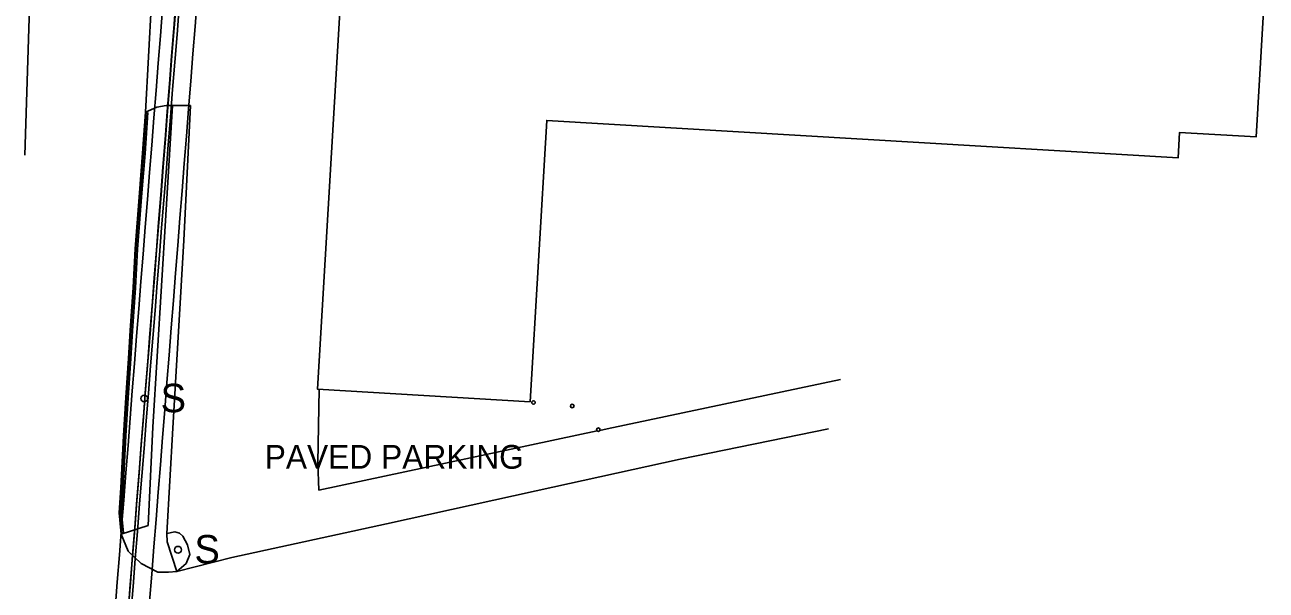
# Model space of a CAD drawing. Extents: x 368532 to 392481, y 10654822 to 10676899.
# Drawn here: x 389116 to 389377.7, y 10658151.8 to 10658270.9 of the extents above; entities that cross this region are included whole.
import ezdxf

# ---------------------------------------------------------------- set-up
doc = ezdxf.new("R2010")
doc.units = 0
for name, color, linetype in [('p_Catenary', 7, 'Continuous'), ('p_dtm sidewalk', 7, 'Continuous'), ('p_road - paved curb', 7, 'Continuous'), ('p_road general road feature', 7, 'Continuous'), ('p_road paint stripe', 7, 'Continuous'), ('p_structure building', 7, 'Continuous'), ('p_structure fence', 7, 'Continuous'), ('p_structure sign', 7, 'Continuous'), ('p_structure unidentified', 7, 'Continuous')]:
    doc.layers.add(name, color=color, linetype=linetype)

msp = doc.modelspace()

# ---------------------------------------------------------------- linework, layer by layer
at = {"layer": 'p_Catenary'}
for points in [[(389147.94, 10658276.12), (389147.48, 10658270.25), (389147.01, 10658264.39), (389146.55, 10658258.53), (389146.09, 10658252.67), (389145.63, 10658246.81), (389145.17, 10658240.94), (389144.71, 10658235.08), (389144.24, 10658229.22), (389143.78, 10658223.36), (389143.32, 10658217.5), (389142.86, 10658211.63), (389142.4, 10658205.77), (389141.94, 10658199.91), (389141.47, 10658194.05), (389141.01, 10658188.19), (389140.55, 10658182.33), (389140.09, 10658176.46), (389139.63, 10658170.6), (389139.17, 10658164.74), (389138.7, 10658158.88), (389138.24, 10658153.02), (389137.78, 10658147.15)], [(389147.84, 10658275.96), (389147.38, 10658270.12), (389146.92, 10658264.28), (389146.47, 10658258.44), (389146.01, 10658252.6), (389145.56, 10658246.76), (389145.1, 10658240.92), (389144.64, 10658235.08), (389144.19, 10658229.24), (389143.73, 10658223.4), (389143.28, 10658217.56), (389142.82, 10658211.72), (389142.36, 10658205.88), (389141.91, 10658200.04), (389141.45, 10658194.2), (389141, 10658188.36), (389140.54, 10658182.52), (389140.08, 10658176.68), (389139.63, 10658170.84), (389139.17, 10658165), (389138.71, 10658159.17), (389138.26, 10658153.33), (389137.8, 10658147.49)], [(389152.36, 10658276.3), (389151.9, 10658270.53), (389151.44, 10658264.76), (389150.99, 10658258.99), (389150.53, 10658253.22), (389150.07, 10658247.45), (389149.62, 10658241.69), (389149.16, 10658235.92), (389148.7, 10658230.15), (389148.25, 10658224.38), (389147.79, 10658218.61), (389147.33, 10658212.84), (389146.88, 10658207.07), (389146.42, 10658201.3), (389145.96, 10658195.53), (389145.51, 10658189.76), (389145.05, 10658183.99), (389144.59, 10658178.22), (389144.14, 10658172.45), (389143.68, 10658166.68), (389143.22, 10658160.92), (389142.77, 10658155.15), (389142.31, 10658149.38)], [(389145.03, 10658274.33), (389144.57, 10658268.58), (389144.12, 10658262.82), (389143.67, 10658257.07), (389143.21, 10658251.32), (389142.76, 10658245.56), (389142.3, 10658239.81), (389141.85, 10658234.06), (389141.39, 10658228.3), (389140.94, 10658222.55), (389140.48, 10658216.8), (389140.03, 10658211.04), (389139.57, 10658205.29), (389139.12, 10658199.54), (389138.66, 10658193.78), (389138.21, 10658188.03), (389137.75, 10658182.28), (389137.3, 10658176.52), (389136.84, 10658170.77), (389136.39, 10658165.02), (389135.93, 10658159.26), (389135.48, 10658153.51), (389135.03, 10658147.76)], [(389148.55, 10658274.68), (389148.08, 10658268.87), (389147.62, 10658263.05), (389147.16, 10658257.24), (389146.69, 10658251.42), (389146.23, 10658245.61), (389145.76, 10658239.79), (389145.3, 10658233.98), (389144.84, 10658228.16), (389144.37, 10658222.35), (389143.91, 10658216.53), (389143.45, 10658210.71), (389142.98, 10658204.9), (389142.52, 10658199.08), (389142.05, 10658193.27), (389141.59, 10658187.45), (389141.13, 10658181.64), (389140.66, 10658175.82), (389140.2, 10658170.01), (389139.74, 10658164.19), (389139.27, 10658158.38), (389138.81, 10658152.56), (389138.34, 10658146.75)]]:
    msp.add_lwpolyline(points, dxfattribs=at)
at = {"layer": 'p_dtm sidewalk'}
for p, q in [((389147.12, 10658253.89), (389145.74, 10658230.78)), ((389145.74, 10658230.78), (389142.98, 10658186.17)), ((389142.98, 10658186.17), (389141.98, 10658165.4)), ((389141.98, 10658165.4), (389136.33, 10658163.61)), ((389145.97, 10658161.97), (389145.95, 10658163.77)), ((389148.07, 10658155.74), (389145.97, 10658161.97))]:
    msp.add_line(p, q, dxfattribs=at)
at = {"layer": 'p_road - paved curb'}
for p, q in [((389142.73, 10658275.83), (389141.43, 10658252.48)), ((389140.84, 10658243.84), (389141.43, 10658252.48)), ((389140.99, 10658243.83), (389141.58, 10658252.47)), ((389141.34, 10658243.8), (389141.93, 10658252.45)), ((389140.16, 10658235.52), (389140.84, 10658243.84)), ((389140.31, 10658235.51), (389140.99, 10658243.83)), ((389140.66, 10658235.48), (389141.34, 10658243.8)), ((389139.27, 10658223.69), (389140.16, 10658235.52)), ((389139.42, 10658223.68), (389140.31, 10658235.51)), ((389139.77, 10658223.66), (389140.66, 10658235.48)), ((389138.81, 10658215.54), (389139.27, 10658223.69)), ((389138.96, 10658215.53), (389139.42, 10658223.68)), ((389139.31, 10658215.51), (389139.77, 10658223.66)), ((389138.2, 10658206.48), (389138.81, 10658215.54)), ((389138.35, 10658206.47), (389138.96, 10658215.53)), ((389138.7, 10658206.45), (389139.31, 10658215.51)), ((389137.83, 10658200.63), (389138.2, 10658206.48)), ((389137.98, 10658200.62), (389138.35, 10658206.47)), ((389138.33, 10658200.6), (389138.7, 10658206.45)), ((389137.28, 10658192.37), (389137.83, 10658200.63)), ((389137.43, 10658192.36), (389137.98, 10658200.62)), ((389137.78, 10658192.34), (389138.33, 10658200.6)), ((389136.81, 10658184.34), (389137.28, 10658192.37)), ((389136.96, 10658184.33), (389137.43, 10658192.36)), ((389137.31, 10658184.31), (389137.78, 10658192.34)), ((389136.21, 10658173.38), (389136.81, 10658184.34)), ((389136.36, 10658173.37), (389136.96, 10658184.33)), ((389136.71, 10658173.35), (389137.31, 10658184.31)), ((389285.37, 10658185.77), (389254.16, 10658179.39)), ((389254.16, 10658179.39), (389223.81, 10658172.72)), ((389135.91, 10658168.11), (389136.21, 10658173.38)), ((389136.06, 10658168.11), (389136.36, 10658173.37)), ((389136.41, 10658168.12), (389136.71, 10658173.35)), ((389223.81, 10658172.72), (389192.22, 10658165.78)), ((389136.33, 10658163.61), (389135.91, 10658168.11)), ((389136.47, 10658163.7), (389136.06, 10658168.11)), ((389136.81, 10658163.81), (389136.41, 10658168.12)), ((389192.22, 10658165.78), (389159.61, 10658158.69)), ((389137.76, 10658160.04), (389136.33, 10658163.61)), ((389140.52, 10658157.41), (389137.76, 10658160.04)), ((389144.01, 10658155.61), (389140.52, 10658157.41)), ((389159.61, 10658158.69), (389148.07, 10658155.74)), ((389146.3, 10658155.57), (389144.01, 10658155.61)), ((389148.07, 10658155.74), (389146.3, 10658155.57))]:
    msp.add_line(p, q, dxfattribs=at)
at = {"layer": 'p_road general road feature'}
for p, q in [((389143.81, 10658253.57), (389141.43, 10658252.48)), ((389145.79, 10658253.87), (389143.81, 10658253.57)), ((389147.12, 10658253.89), (389145.79, 10658253.87)), ((389150.9, 10658253.93), (389147.12, 10658253.89)), ((389149.5, 10658225.45), (389150.9, 10658253.93)), ((389147.18, 10658185.91), (389149.5, 10658225.45)), ((389145.95, 10658163.77), (389147.18, 10658185.91)), ((389147.64, 10658164.1), (389145.95, 10658163.77)), ((389148.57, 10658163.82), (389147.64, 10658164.1)), ((389149.28, 10658163.17), (389148.57, 10658163.82)), ((389150.26, 10658161.34), (389149.28, 10658163.17)), ((389150.81, 10658159.32), (389150.26, 10658161.34)), ((389148.07, 10658155.74), (389149.98, 10658157.45)), ((389149.98, 10658157.45), (389150.81, 10658159.32))]:
    msp.add_line(p, q, dxfattribs=at)
at = {"layer": 'p_road paint stripe'}
msp.add_line((389116, 10658243.42), (389118.54, 10658322.21), dxfattribs=at)
at = {"layer": 'p_structure building'}
msp.add_lwpolyline([(389231.16, 10658328.64), (389363.62, 10658320.78), (389361.46, 10658284.36), (389377.66, 10658283.4), (389375.52, 10658247.29), (389359.41, 10658248.24), (389359.09, 10658242.87), (389226.03, 10658250.77), (389222.51, 10658191.5), (389177.66, 10658194.16), (389185.48, 10658325.9), (389184.38, 10658325.97), (389186.42, 10658360.38), (389232.88, 10658357.62)], close=True, dxfattribs=at)
at = {"layer": 'p_structure fence'}
for p, q in [((389177.76, 10658178.65), (389178.01, 10658194.14)), ((389287.93, 10658196.2), (389238.72, 10658185.76)), ((389236.66, 10658185.33), (389177.95, 10658172.83)), ((389238.72, 10658185.76), (389237.22, 10658185.44)), ((389177.95, 10658172.83), (389177.76, 10658178.65))]:
    msp.add_line(p, q, dxfattribs=at)
at = {"layer": 'p_structure sign'}
for centre in [(389141.17, 10658192.18), (389148.29, 10658160.32)]:
    msp.add_circle(centre, 0.713, dxfattribs=at)
at = {"layer": 'p_structure unidentified'}
for centre in [(389223.23, 10658191.34), (389231.39, 10658190.58), (389236.89, 10658185.62)]:
    msp.add_circle(centre, 0.375, dxfattribs=at)

# ---------------------------------------------------------------- texts
at = {"layer": 'p_road general road feature'}
msp.add_text(' PAVED PARKING', height=5, dxfattribs=at).set_placement((389164.71, 10658177.38))
at = {"layer": 'p_structure sign'}
for p in [(389144.63, 10658189.28), (389151.75, 10658157.42)]:
    msp.add_text('S', height=6, dxfattribs=at).set_placement(p)

doc.saveas('drawing.dxf')
